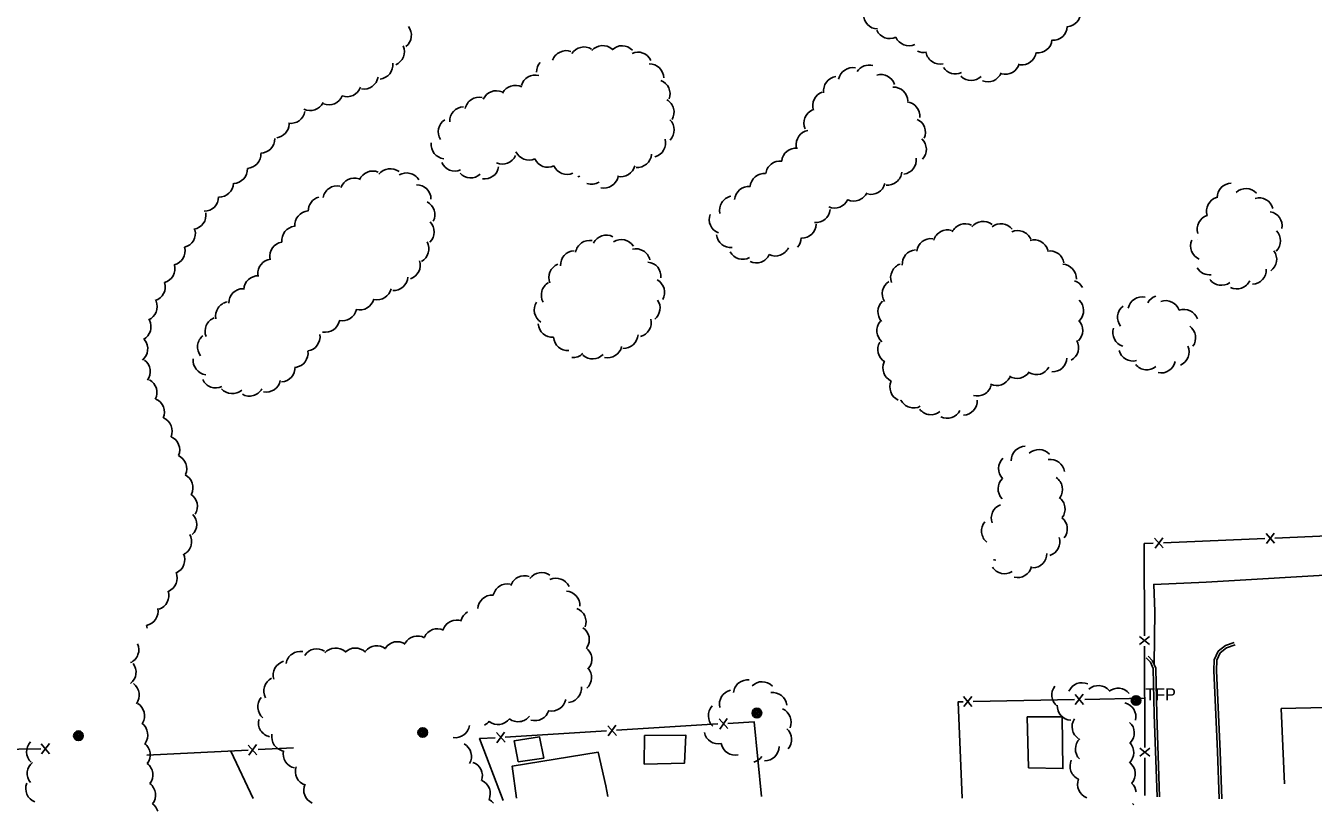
# Model space of a CAD drawing. Extents: x 2402803 to 2427059, y 6985292 to 6997652.
# Drawn here: x 2405598 to 2406106, y 6990703 to 6991012 of the extents above; entities that cross this region are included whole.
import ezdxf

# ---------------------------------------------------------------- set-up
doc = ezdxf.new("R2010")
doc.units = 0
for name, color, linetype in [('p_road - paved curb', 7, 'Continuous'), ('p_structure building', 7, 'Continuous'), ('p_structure fence', 7, 'Continuous'), ('p_utility manhole', 7, 'Continuous'), ('p_veg woods', 7, 'Continuous')]:
    doc.layers.add(name, color=color, linetype=linetype)

msp = doc.modelspace()

# ---------------------------------------------------------------- linework, layer by layer
at = {"layer": 'p_road - paved curb'}
for points in [[(2406043.13, 6990760.46), (2406043.42, 6990781.32), (2406042.97, 6990792.02), (2406063.66, 6990792.89), (2406119.32, 6990796.14), (2406166.75, 6990797.99)], [(2406074.74, 6990769.09), (2406071.21, 6990767.86), (2406068.37, 6990765.65), (2406066.87, 6990762.31), (2406066.74, 6990758.12), (2406068.12, 6990726.17), (2406068.79, 6990707.47)], [(2406075.07, 6990768.15), (2406071.69, 6990766.97), (2406069.18, 6990765.01), (2406067.86, 6990762.08), (2406067.74, 6990758.13), (2406069.12, 6990726.21), (2406069.79, 6990707.51)], [(2406044.3, 6990708.25), (2406043.14, 6990740.72), (2406042.74, 6990758.83), (2406041.67, 6990761.31), (2406040.02, 6990763.03)], [(2406045.3, 6990708.29), (2406044.14, 6990740.75), (2406043.74, 6990759.05), (2406042.52, 6990761.87), (2406040.74, 6990763.72)]]:
    msp.add_lwpolyline(points, dxfattribs=at)
at = {"layer": 'p_structure building'}
for points in [[(2406094.55, 6990713.36), (2406093.27, 6990743.04), (2406122.39, 6990743.76), (2406122.74, 6990729.06), (2406128.23, 6990729.42), (2406128.78, 6990713.45)], [(2405791.66, 6990707.78), (2405790.01, 6990720.39), (2405823.92, 6990725.84), (2405826.91, 6990712.59), (2405827.74, 6990708.36)]]:
    msp.add_lwpolyline(points, dxfattribs=at)
for points in [[(2405993.55, 6990719.67), (2405993.09, 6990739.79), (2406006.85, 6990739.83), (2406007.16, 6990719.43)], [(2405792.41, 6990722.1), (2405802.43, 6990723.57), (2405800.79, 6990731.87), (2405790.8, 6990730.4)], [(2405842.2, 6990732.4), (2405858.41, 6990732.63), (2405857.91, 6990721.52), (2405842.09, 6990721.2)]]:
    msp.add_lwpolyline(points, close=True, dxfattribs=at)
at = {"layer": 'p_structure fence'}
for p, q in [((2406087.27, 6990812.07), (2406090.64, 6990808.21)), ((2406090.47, 6990812.2), (2406087.44, 6990808.07)), ((2406130.71, 6990811.91), (2406090.75, 6990810.24)), ((2406043.32, 6990810.23), (2406046.68, 6990806.37)), ((2406046.51, 6990810.37), (2406043.48, 6990806.24)), ((2406086.76, 6990810.08), (2406046.8, 6990808.41)), ((2406037.36, 6990768.26), (2406041.36, 6990771.47)), ((2406037.36, 6990771.46), (2406041.36, 6990768.27)), ((2406039.34, 6990767.67), (2406039.44, 6990727.67)), ((2405971.25, 6990743.88), (2405967.98, 6990747.82)), ((2405968.05, 6990743.82), (2405971.18, 6990747.88)), ((2405971.82, 6990745.86), (2406011.79, 6990746.61)), ((2406015.23, 6990744.71), (2406011.96, 6990748.65)), ((2406012.03, 6990744.65), (2406015.15, 6990748.71)), ((2406015.79, 6990746.69), (2406039.35, 6990747.13)), ((2405827.65, 6990736.3), (2405831.09, 6990732.5)), ((2405830.84, 6990736.49), (2405827.9, 6990732.3)), ((2405871.09, 6990737), (2405831.17, 6990734.54)), ((2405871.56, 6990739), (2405875, 6990735.21)), ((2405874.76, 6990739.2), (2405871.81, 6990735.01)), ((2405783.74, 6990733.59), (2405787.18, 6990729.8)), ((2405786.93, 6990733.79), (2405783.98, 6990729.6)), ((2405827.17, 6990734.29), (2405787.25, 6990731.83)), ((2405564.19, 6990726.6), (2405604.14, 6990727.17)), ((2405607.57, 6990725.25), (2405604.31, 6990729.2)), ((2405604.37, 6990725.2), (2405607.51, 6990729.25)), ((2405645.9, 6990724.66), (2405685.85, 6990726.68)), ((2405679.08, 6990726.33), (2405687.86, 6990707.66)), ((2405689.34, 6990724.88), (2405685.94, 6990728.71)), ((2405686.14, 6990724.72), (2405689.14, 6990728.87)), ((2405689.84, 6990726.88), (2405703.77, 6990727.58)), ((2406037.47, 6990727.47), (2406041.48, 6990724.28)), ((2406037.48, 6990724.27), (2406041.47, 6990727.48)), ((2406039.45, 6990723.67), (2406039.49, 6990708.77))]:
    msp.add_line(p, q, dxfattribs=at)
for points in [[(2406042.8, 6990808.24), (2406039.23, 6990808.09), (2406039.33, 6990771.67)], [(2405967.39, 6990707.74), (2405965.86, 6990745.75), (2405967.82, 6990745.79)], [(2405888.36, 6990708.37), (2405885.4, 6990737.88), (2405875.08, 6990737.24)], [(2405783.26, 6990731.59), (2405777.11, 6990731.21), (2405786.41, 6990706.81)]]:
    msp.add_lwpolyline(points, dxfattribs=at)
at = {"layer": 'p_utility manhole'}
for centre, radius in [((2406036.03, 6990746.25), 1.9), ((2406036.03, 6990746.25), 1.44), ((2406036.03, 6990746.25), 0.973), ((2406036.03, 6990746.25), 0.539), ((2406036.03, 6990746.25), 0.192), ((2405886.48, 6990741.31), 1.9), ((2405886.48, 6990741.31), 1.44), ((2405886.48, 6990741.31), 0.973), ((2405886.48, 6990741.31), 0.539), ((2405886.48, 6990741.31), 0.192), ((2405754.72, 6990733.64), 1.9), ((2405618.96, 6990732.36), 1.9), ((2405618.96, 6990732.36), 1.44), ((2405618.96, 6990732.36), 0.973), ((2405618.96, 6990732.36), 0.539), ((2405618.96, 6990732.36), 0.192), ((2405754.72, 6990733.64), 1.44), ((2405754.72, 6990733.64), 0.973), ((2405754.72, 6990733.64), 0.539), ((2405754.72, 6990733.64), 0.192)]:
    msp.add_circle(centre, radius, dxfattribs=at)
at = {"layer": 'p_veg woods'}
for centre, start, end in [((2405934.22, 6991016.54), 178.0863, 268.0863), ((2406008.49, 6991017.44), 274.122, 4.122), ((2405744.6, 6991008.43), 308.0054, 38.0054), ((2405938.91, 6991012.76), 204.5074, 294.5074), ((2406003.25, 6991012.07), 267.5385, 357.5385), ((2405946.4, 6991009.96), 204.5074, 294.5074), ((2405997.23, 6991007.12), 264.5292, 354.5292), ((2405741.84, 6991001.99), 293.006, 23.006), ((2405811.26, 6990996.71), 70.1784, 160.1784), ((2405818.29, 6990998.15), 57.683, 147.683), ((2405825.71, 6990998.69), 49.4149, 139.4149), ((2405833.32, 6990998.63), 43.8557, 133.8557), ((2405839.56, 6990996.14), 24.1957, 114.1957), ((2405952.3, 6991007.25), 243.7706, 280.5331), ((2405958.75, 6991002.7), 192.0402, 282.0402), ((2405990.97, 6991002.38), 262.5109, 352.5109), ((2405737.28, 6990996.78), 276.2608, 6.2608), ((2405805.22, 6990993.95), 138.5065, 180.5623), ((2405844.12, 6990991.46), 1.2719, 91.2719), ((2405924.25, 6990990.01), 78.8555, 168.8555), ((2405930.74, 6990991.03), 75.3791, 146.4257), ((2405964.71, 6990998.87), 214.115, 295.5177), ((2405984.49, 6990998.69), 254.4604, 344.4604), ((2405731.53, 6990992.86), 260.4874, 350.4874), ((2405799.06, 6990987.1), 74.6317, 164.6317), ((2405846.59, 6990985.33), 339.5242, 69.5242), ((2405918.41, 6990986.52), 97.8666, 187.8666), ((2405935.38, 6990987.32), 16.8193, 106.8193), ((2405970.98, 6990996.24), 224.7684, 314.7684), ((2405977.53, 6990995.71), 248.2598, 338.2598), ((2405717.72, 6990986.66), 247.9576, 337.9576), ((2405724.89, 6990989.85), 250.0986, 340.0986), ((2405783.76, 6990980.9), 66.2171, 156.2171), ((2405791.2, 6990983.03), 62.3929, 152.3929), ((2405914.15, 6990980.7), 109.2403, 199.2403), ((2405940.34, 6990982.33), 1.9198, 91.9198), ((2405710.35, 6990984.4), 243.7749, 333.7749), ((2405771.04, 6990974.63), 92.7358, 182.7358), ((2405777.04, 6990978.41), 78.7538, 168.7538), ((2405848.16, 6990978.13), 329.7125, 59.7125), ((2405945.07, 6990976.58), 353.7966, 83.7966), ((2405702.7, 6990979.35), 260.2936, 350.2936), ((2405766.49, 6990970.38), 122.547, 212.547), ((2405848.21, 6990971.06), 315.8955, 45.8955), ((2405910.7, 6990973.82), 113.7628, 203.7628), ((2405947.34, 6990970.12), 336.0349, 66.0349), ((2405696.41, 6990973.66), 277.5017, 357.0558), ((2405907.59, 6990965.35), 99.8405, 189.8405), ((2405690.7, 6990967.61), 271.4451, 1.4451), ((2405763.7, 6990965.36), 173.151, 263.151), ((2405844.81, 6990965.97), 285.0694, 15.0694), ((2405947.66, 6990963.4), 317.1463, 47.1463), ((2405685.28, 6990961.61), 272.775, 2.775), ((2405786.13, 6990963.26), 246.2006, 336.2006), ((2405796.62, 6990964.87), 204.3632, 294.3632), ((2405804.11, 6990962.05), 204.3632, 294.3632), ((2405839.33, 6990961.98), 265.141, 355.141), ((2405901.89, 6990958.28), 84.2164, 174.2164), ((2405943.67, 6990959.26), 277.8181, 7.8181), ((2405679.93, 6990955.66), 272.7495, 2.7495), ((2405734.98, 6990949.26), 66.8612, 156.8612), ((2405741.97, 6990950.2), 52.8134, 142.8134), ((2405748.32, 6990948.52), 31.0308, 121.0308), ((2405767.41, 6990960.54), 203.2881, 293.2881), ((2405773.63, 6990957.86), 221.974, 311.974), ((2405779.06, 6990957.42), 261.4224, 351.4224), ((2405811.6, 6990959.23), 204.3632, 294.3632), ((2405832.86, 6990958.34), 256.4377, 346.4377), ((2405889.44, 6990948.31), 84.9606, 174.9606), ((2405895.6, 6990953.21), 83.1353, 173.1353), ((2405937.98, 6990954.98), 264.1959, 354.1959), ((2405674.42, 6990950.28), 268.466, 358.466), ((2405721.01, 6990943.45), 79.7097, 169.7097), ((2405727.74, 6990946.47), 70.4642, 160.4642), ((2405752.32, 6990943.84), 0.3151, 90.3151), ((2405814, 6990957.88), 290.01, 297.5277), ((2405821.38, 6990955.37), 250.3615, 300.3155), ((2405826.22, 6990953.83), 256.8005, 346.8005), ((2405883.33, 6990943.18), 85.258, 175.258), ((2405931.48, 6990951.35), 255.805, 345.805), ((2406073.64, 6990944.44), 90.9388, 180.9388), ((2405668.55, 6990944.71), 269.8576, 359.8576), ((2405715.23, 6990939.23), 105.8485, 181.9844), ((2405877.4, 6990939.45), 102.6539, 192.6539), ((2405924.72, 6990948.72), 245.1238, 335.1238), ((2406069.47, 6990939.09), 107.4564, 197.4564), ((2406079.31, 6990942.37), 42.8544, 132.8544), ((2406084.51, 6990938.69), 15.3565, 105.3565), ((2405709.89, 6990933.54), 94.7851, 184.7851), ((2405753.85, 6990937.71), 332.9381, 62.9381), ((2405909.77, 6990940.27), 264.3332, 354.3332), ((2405917.16, 6990945.98), 245.7156, 335.7156), ((2406087.96, 6990933.31), 349.9433, 79.9433), ((2405663.6, 6990937.57), 279.335, 9.335), ((2405753.58, 6990930.9), 314.6914, 44.6914), ((2405873.36, 6990935.77), 158.4134, 248.4134), ((2405904.24, 6990934.1), 268.3379, 358.3379), ((2405968.64, 6990928.52), 64.5816, 154.5816), ((2405975.74, 6990929.43), 52.2462, 142.2462), ((2405982.72, 6990928.49), 37.82, 127.82), ((2406065.77, 6990932), 107.4564, 197.4564), ((2405659.4, 6990930.34), 284.3246, 14.3246), ((2405704.82, 6990927.54), 96.8756, 186.8756), ((2405827.14, 6990924), 63.2952, 153.2952), ((2405876.18, 6990930.4), 185.7632, 275.7632), ((2405898.35, 6990928.77), 317.7385, 357.5072), ((2405961.64, 6990926.06), 73.2849, 163.2849), ((2405989.29, 6990925.82), 24.0506, 114.0506), ((2406087.33, 6990927.42), 314.5695, 44.5695), ((2405655.34, 6990923.45), 284.3432, 14.3432), ((2405700.03, 6990921.35), 99.3374, 189.3374), ((2405751.5, 6990924.28), 298.5731, 28.5731), ((2405814.71, 6990917.86), 92.8928, 182.8928), ((2405820.56, 6990921.92), 79.8038, 169.8038), ((2405833.07, 6990922.24), 33.0728, 123.0728), ((2405838.78, 6990918.6), 14.1072, 104.1072), ((2405893.79, 6990927.07), 244.6714, 334.6714), ((2405949.45, 6990918.23), 94.7644, 184.7644), ((2405955.13, 6990922.64), 82.7282, 172.7282), ((2405995.81, 6990922.15), 16.4121, 106.4121), ((2406001.98, 6990917.82), 9.7706, 99.7706), ((2406063.12, 6990925.4), 156.0874, 246.0874), ((2406064.1, 6990932.06), 224.7382, 225.2653), ((2406085.81, 6990920.14), 305.9674, 35.9674), ((2405695.33, 6990914.56), 95.7601, 185.7601), ((2405748.07, 6990917.8), 288.4533, 18.4533), ((2405843.01, 6990913.39), 354.6369, 84.6369), ((2405880.9, 6990925.76), 208.8096, 298.8096), ((2405886.25, 6990924.38), 244.6714, 334.6714), ((2405651.36, 6990916.43), 285.4563, 15.4563), ((2405689.79, 6990907.97), 87.0528, 177.0528), ((2405810.11, 6990912.95), 112.4542, 202.4542), ((2405944.86, 6990912.9), 109.1896, 199.1896), ((2406006.84, 6990912.54), 357.4997, 87.4997), ((2406065.01, 6990919.64), 210.5771, 276.8325), ((2406081.71, 6990915.92), 272.7959, 2.7959), ((2405647.55, 6990909.26), 287.2367, 17.2367), ((2405683.9, 6990902.9), 90.3743, 180.3743), ((2405736.77, 6990909.82), 256.968, 346.968), ((2405743.2, 6990913.45), 266.6182, 356.6182), ((2405807.12, 6990906.03), 119.2701, 209.2701), ((2405844.45, 6990907.07), 330.577, 60.577), ((2405941.55, 6990906.54), 121.9351, 211.9351), ((2406009.93, 6990906.3), 29.3226, 71.9867), ((2406069.66, 6990915.52), 215.822, 305.822), ((2406075.76, 6990914.14), 244.1437, 334.1437), ((2405644.38, 6990901.49), 292.7889, 22.7889), ((2405678.7, 6990897.79), 100.9169, 190.9169), ((2405729.97, 6990905.85), 255.1285, 345.1285), ((2405804.36, 6990900.16), 147.39, 237.39), ((2405842.63, 6990900.94), 309.2373, 33.5938), ((2405939.84, 6990899.43), 132.2397, 222.2397), ((2406009.67, 6990899.93), 316.1786, 46.1786), ((2406038.43, 6990899.69), 77.9508, 167.9508), ((2406045.47, 6990900.16), 107.5865, 149.6433), ((2406047.64, 6990898.2), 19.4172, 109.4172), ((2405723.03, 6990901.55), 257.5848, 347.5848), ((2406034.36, 6990897.21), 128.2611, 218.2611), ((2406054.86, 6990894.75), 19.4172, 109.4172), ((2405641.92, 6990893.52), 297.6248, 27.6248), ((2405674.55, 6990891.79), 111.2974, 201.2974), ((2405716.34, 6990897.02), 258.8953, 348.6901), ((2405805.92, 6990895.02), 183.8802, 273.8802), ((2405839.17, 6990895.18), 284.2582, 14.2582), ((2405939.41, 6990891.99), 140.2482, 230.2482), ((2406009.33, 6990892.06), 314.2814, 44.2814), ((2406032.5, 6990891.24), 161.8093, 251.8093), ((2406053.86, 6990889.21), 323.9316, 53.9316), ((2405640.63, 6990884.85), 308.574, 38.574), ((2405671.54, 6990885.58), 128.364, 218.364), ((2405708.57, 6990889.58), 278.6576, 8.6576), ((2405811.95, 6990889.76), 183.8802, 273.8802), ((2405833.97, 6990890.68), 267.0454, 357.0454), ((2406007.67, 6990885.3), 299.3594, 29.3594), ((2405703.83, 6990883.13), 278.6576, 8.6576), ((2405814, 6990887.08), 264.6638, 312.888), ((2405827.63, 6990886.96), 257.2334, 347.2334), ((2405939.82, 6990884.56), 148.678, 238.678), ((2406034.79, 6990885.66), 194.8708, 284.8708), ((2406051.24, 6990883.6), 294.0754, 24.0754), ((2405641.64, 6990875.88), 323.0834, 53.0834), ((2405669.81, 6990880.26), 173.111, 263.111), ((2405698.73, 6990877.47), 273.1131, 3.1131), ((2405821.69, 6990886.5), 227.3846, 317.3846), ((2405941.83, 6990877.29), 155.1472, 245.1472), ((2406003.09, 6990881.44), 267.474, 357.474), ((2406040.22, 6990882.24), 219.5239, 309.5239), ((2406045.9, 6990881), 257.7403, 347.7403), ((2405644.26, 6990867.65), 331.7943, 61.7943), ((2405673.13, 6990875.07), 204.6503, 294.6503), ((2405981.07, 6990876), 244.7055, 334.7055), ((2405989.13, 6990878.84), 237.0227, 327.0227), ((2405996.69, 6990880.33), 241.3078, 331.3078), ((2405679.59, 6990872.83), 221.5686, 311.5686), ((2405686.38, 6990871.86), 240.3998, 330.3998), ((2405693.02, 6990873.45), 258.5487, 348.5487), ((2405944.59, 6990869.78), 155.1472, 245.1472), ((2405973.39, 6990871.91), 254.7139, 344.7139), ((2405647.23, 6990859.9), 336.1238, 66.1238), ((2405940.69, 6990869.61), 294.7173, 297.4722), ((2405948.32, 6990867.2), 207.4722, 297.4722), ((2405967.72, 6990864.36), 272.8334, 2.8334), ((2405650.26, 6990852.43), 336.9907, 66.9907), ((2405955.12, 6990864.52), 218.3878, 308.3878), ((2405961.5, 6990863.1), 243.6148, 333.6148), ((2405653.22, 6990845.01), 336.7738, 66.7738), ((2405656.02, 6990837.6), 335.7148, 65.7148), ((2405992.41, 6990840.79), 90.7107, 180.7107), ((2405997.67, 6990839.51), 42.6101, 132.6101), ((2405987.42, 6990837.66), 133.8147, 223.8147), ((2406002.18, 6990835.61), 8.7255, 98.7255), ((2405658.46, 6990830.19), 332.8009, 62.8009), ((2405987.25, 6990829.67), 133.8147, 223.8147), ((2406001.34, 6990829.45), 325.7901, 55.7901), ((2405660.21, 6990822.76), 327.5995, 57.5995), ((2405984.57, 6990818.15), 111.6104, 199.7876), ((2406002.36, 6990821.69), 323.3563, 53.3563), ((2405659.94, 6990815.77), 312.7392, 42.7392), ((2406003.25, 6990813.89), 321.1699, 51.1699), ((2405657.95, 6990808.89), 300.0304, 30.0304), ((2405980.74, 6990813.02), 140.5351, 230.5351), ((2406000.27, 6990808.77), 288.1226, 18.1226), ((2405655.25, 6990801.75), 294.745, 24.745), ((2405981.12, 6990807.24), 256.3763, 265.5526), ((2405995.12, 6990804.12), 271.0438, 1.0438), ((2405652.22, 6990794.47), 293.0149, 23.0149), ((2405801.57, 6990791.03), 54.4255, 144.4255), ((2405984.11, 6990801.87), 212.5015, 302.5015), ((2405989.24, 6990800.32), 256.5233, 346.5233), ((2405788.09, 6990786.57), 78.8941, 168.8941), ((2405794.82, 6990789.79), 71.0007, 161.0007), ((2405807.31, 6990788.78), 25.4782, 115.4782), ((2405648.95, 6990787.55), 288.1986, 18.1986), ((2405782.09, 6990782.16), 86.7821, 176.7821), ((2405811.03, 6990783.74), 356.4665, 86.4665), ((2405644.67, 6990781.36), 281.2084, 11.2084), ((2405813.46, 6990777.26), 339.1578, 69.1578), ((2405768.06, 6990772.3), 69.3654, 159.3654), ((2405775.34, 6990776.39), 121.5278, 164.1856), ((2405640.34, 6990774.44), 2.799, 13.7564), ((2405752.68, 6990766.03), 60.534, 150.534), ((2405760.49, 6990768.87), 64.8442, 154.8442), ((2405814.76, 6990770.23), 326.3412, 56.3412), ((2405637.13, 6990766.31), 294.3547, 24.3547), ((2405712.95, 6990760.97), 57.4016, 147.4016), ((2405720.34, 6990761.3), 48.4868, 138.4868), ((2405728.14, 6990761.28), 45.5642, 135.5642), ((2405736.54, 6990762.17), 51.9347, 141.9347), ((2405744.69, 6990763.78), 56.2905, 146.2905), ((2405815.74, 6990762.56), 322.5868, 52.5868), ((2405701.41, 6990756.3), 107.058, 197.058), ((2405706.46, 6990759.97), 80.5795, 170.5795), ((2405636.03, 6990757.4), 307.7912, 37.7912), ((2405815.63, 6990755.34), 311.6656, 41.6656), ((2405637.26, 6990748.35), 323.4705, 53.4705), ((2405697.73, 6990750.01), 118.1788, 208.1788), ((2405811.67, 6990751.11), 275.8024, 5.8024), ((2405882.86, 6990748.76), 83.769, 173.769), ((2405888.56, 6990747.99), 44.6804, 134.6804), ((2406008.43, 6990748.44), 141.4727, 231.4727), ((2406014.7, 6990747.61), 65.9717, 155.9717), ((2406021.16, 6990746.49), 41.4138, 131.4138), ((2406028.91, 6990745.47), 38.6092, 128.6092), ((2405695.35, 6990743.78), 139.7908, 229.7908), ((2405805.61, 6990747.75), 258.5765, 348.5765), ((2405877.34, 6990744.77), 102.6773, 192.6773), ((2405892.67, 6990743.74), 6.9609, 96.9609), ((2405639.4, 6990740.24), 328.8179, 58.8179), ((2405798.99, 6990743.94), 253.3841, 343.3841), ((2405873.01, 6990740.23), 136.6988, 226.6988), ((2405894.37, 6990737.74), 336.7311, 66.7311), ((2406010.59, 6990744.14), 176.763, 266.763), ((2406030.29, 6990739.8), 347.2398, 77.2398), ((2405640.64, 6990732.7), 323.7612, 53.7612), ((2405695.54, 6990737.51), 167.4569, 257.4569), ((2405767.54, 6990737.21), 262.1268, 352.1268), ((2405776.49, 6990741.55), 297.8928, 321.7573), ((2405784.37, 6990742.44), 232.7237, 322.7237), ((2405792.29, 6990743.51), 232.8569, 322.8569), ((2406016.42, 6990735.93), 147.2633, 237.2633), ((2406029.67, 6990733.46), 317.6988, 47.6988), ((2405700.8, 6990731.9), 169.5733, 259.5733), ((2405871.32, 6990734.79), 191.4557, 281.4557), ((2405894.54, 6990730.9), 318.5535, 48.5535), ((2406017.74, 6990727.13), 133.9515, 223.9515), ((2405604.16, 6990726.02), 136.4956, 226.4956), ((2405641.61, 6990724.84), 322.561, 52.561), ((2405705.36, 6990725.2), 168.0376, 258.0376), ((2405768.29, 6990724.22), 330.244, 60.244), ((2405877.99, 6990730.37), 191.4557, 281.4557), ((2405889.57, 6990728.14), 269.3559, 359.3559), ((2406029.44, 6990725.72), 313.8789, 43.8789), ((2405604.4, 6990717.48), 128.873, 218.873), ((2405642.66, 6990716.92), 322.561, 52.561), ((2405772.6, 6990716.54), 340.6592, 70.6592), ((2405883.71, 6990727.36), 285.9772, 325.598), ((2406015.61, 6990720.43), 155.9521, 245.9521), ((2406030.02, 6990717.34), 319.7215, 49.7215), ((2405710.13, 6990718.29), 160.9502, 250.9502), ((2406018.57, 6990713.23), 158.9932, 248.9932), ((2405603.83, 6990711.57), 158.7317, 248.7317), ((2405643.71, 6990708.99), 322.561, 52.561), ((2405713.46, 6990710.95), 155.5169, 245.5169), ((2405775.71, 6990709.53), 336.1276, 66.1276), ((2406030.44, 6990709.51), 7.1127, 47.4122), ((2405644.76, 6990701.06), 15.9069, 52.561), ((2405778.38, 6990702.07), 40.4342, 65.1093), ((2406030.78, 6990701.52), 40.3491, 47.4122)]:
    msp.add_arc(centre, 5.65, start, end, dxfattribs=at)

# ---------------------------------------------------------------- texts
at = {"layer": 'p_utility manhole'}
msp.add_text('  TFP', height=4.8, dxfattribs=at).set_placement((2406036.03, 6990746.25))

doc.saveas('drawing.dxf')
